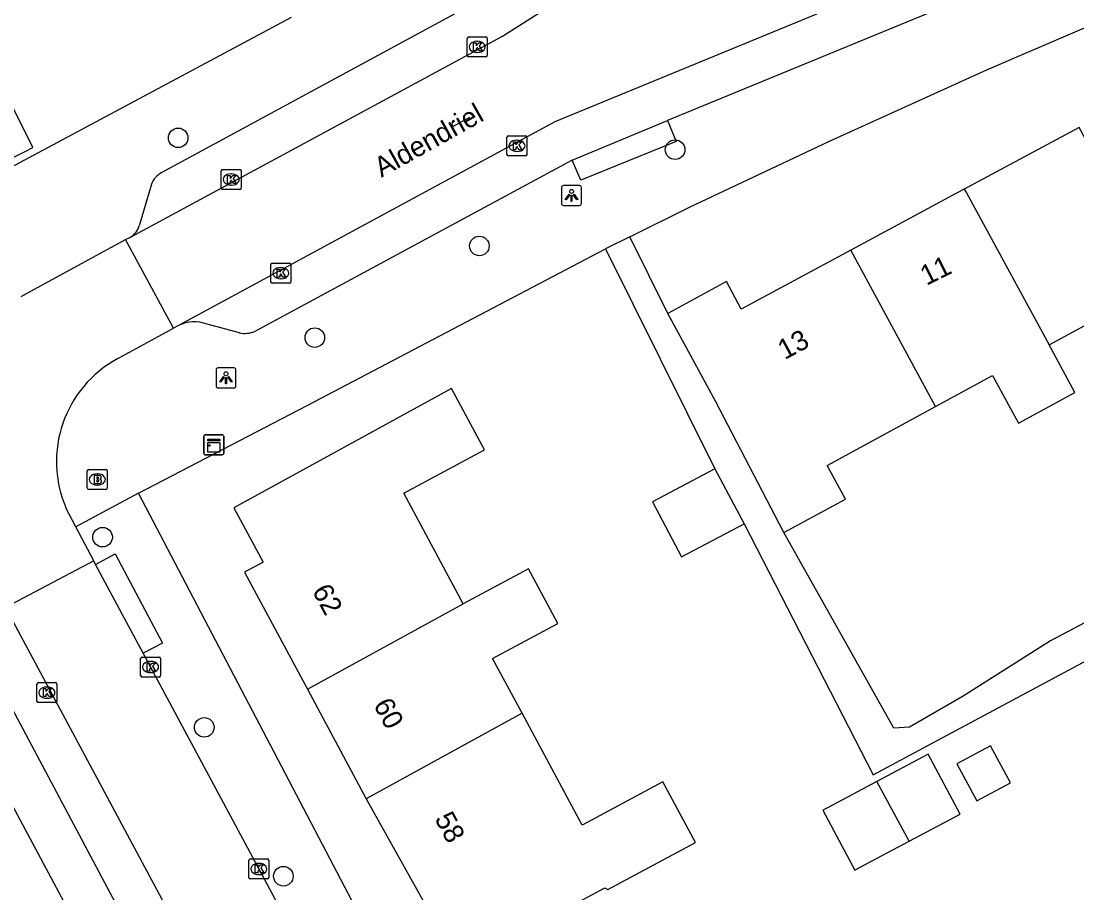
# Model space of a CAD drawing. Extents: x 157793 to 159380, y 380882 to 382313.
# Drawn here: x 158841.7 to 158894.5, y 381715 to 381758.6 of the extents above; entities that cross this region are included whole.
import ezdxf

# ---------------------------------------------------------------- set-up
doc = ezdxf.new("R2010")
doc.units = 0
for name, color, linetype in [('IMGEO_Boom', 7, 'Continuous'), ('IMGEO_Brandkraan', 7, 'Continuous'), ('IMGEO_Damwand', 7, 'Continuous'), ('IMGEO_Kast', 7, 'Continuous'), ('IMGEO_Kolk', 7, 'Continuous'), ('IMGEO_Lichtpunt', 7, 'Continuous'), ('IMGEO_Openbare_ruimte_label', 7, 'Continuous'), ('IMGEO_Pand', 7, 'Continuous'), ('IMGEO_Pand_nummerreeks', 7, 'Continuous'), ('IMGEO_Rijbaan_lokaal_open', 7, 'Continuous'), ('IMGEO_Voetpad_open', 7, 'Continuous')]:
    doc.layers.add(name, color=color, linetype=linetype)

msp = doc.modelspace()

# ---------------------------------------------------------------- linework, layer by layer
at = {"layer": 'IMGEO_Boom'}
for centre in [(158849.564, 381752.752), (158874.391, 381752.162), (158864.614, 381747.35), (158856.39, 381742.768), (158845.788, 381732.793), (158850.867, 381723.286), (158854.821, 381715.844)]:
    msp.add_circle(centre, 0.489, dxfattribs=at)
at = {"layer": 'IMGEO_Brandkraan'}
for p, q in [((158845.024, 381735.251), (158845.024, 381736.103)), ((158845.099, 381736.177), (158845.951, 381736.177)), ((158845.512, 381735.957), (158845.537, 381735.957)), ((158846.025, 381736.103), (158846.025, 381735.251)), ((158845.951, 381735.177), (158845.099, 381735.177)), ((158845.535, 381735.397), (158845.51, 381735.397))]:
    msp.add_line(p, q, dxfattribs=at)
for points in [[(158845.024, 381735.251), (158845.024, 381736.103)], [(158845.099, 381736.177), (158845.951, 381736.177)], [(158845.372, 381735.877), (158845.372, 381735.477), (158845.585, 381735.477)], [(158845.603, 381735.877), (158845.372, 381735.877)], [(158845.551, 381735.796), (158845.497, 381735.796), (158845.497, 381735.72)], [(158845.497, 381735.72), (158845.55, 381735.72)], [(158846.025, 381736.103), (158846.025, 381735.251)], [(158845.951, 381735.177), (158845.099, 381735.177)], [(158845.559, 381735.644), (158845.497, 381735.644), (158845.497, 381735.563)], [(158845.497, 381735.563), (158845.559, 381735.563)]]:
    msp.add_lwpolyline(points, dxfattribs=at)
for centre, radius, start, end in [((158845.101, 381736.101), 0.0765, 91.552, 178.448), ((158845.101, 381736.101), 0.0765, 91.552, 178.448), ((158845.552, 381735.758), 0.0379, 267.8285, 90.9355), ((158845.607, 381735.732), 0.145, 59.4692, 91.5367), ((158845.632, 381735.779), 0.0922, 285.5137, 58.1501), ((158845.637, 381735.587), 0.105, 301.3115, 78.989), ((158845.949, 381736.101), 0.0765, 1.552, 88.448), ((158845.949, 381736.101), 0.0765, 1.552, 88.448), ((158845.101, 381735.253), 0.0765, 181.552, 268.448), ((158845.101, 381735.253), 0.0765, 181.552, 268.448), ((158845.56, 381735.603), 0.0404, 269.8759, 90.5077), ((158845.591, 381735.728), 0.251, 268.6676, 293.5347), ((158845.949, 381735.253), 0.0765, 271.552, 358.448), ((158845.949, 381735.253), 0.0765, 271.552, 358.448)]:
    msp.add_arc(centre, radius, start, end, dxfattribs=at)
for centre, major_axis, ratio, start_param, end_param in [((158845.511, 381735.677), (-0.387, 0.002), 0.722429, 4.712389, 7.853982), ((158845.536, 381735.677), (-0.39, 0.002), 0.717154, 1.570796, 4.712389)]:
    msp.add_ellipse(centre, major_axis=major_axis, ratio=ratio, start_param=start_param, end_param=end_param, dxfattribs=at)
at = {"layer": 'IMGEO_Damwand'}
msp.add_lwpolyline([(158863.257, 381753.302), (158864.13, 381753.79)], dxfattribs=at)
at = {"layer": 'IMGEO_Kast'}
for p, q in [((158850.845, 381736.984), (158850.845, 381737.825)), ((158850.845, 381737.825), (158850.845, 381736.984)), ((158850.92, 381737.909), (158851.761, 381737.909)), ((158851.761, 381737.909), (158850.92, 381737.909)), ((158851.845, 381737.834), (158851.845, 381736.993)), ((158851.845, 381736.993), (158851.845, 381737.834)), ((158851.77, 381736.909), (158850.929, 381736.909)), ((158850.929, 381736.909), (158851.77, 381736.909))]:
    msp.add_line(p, q, dxfattribs=at)
for points in [[(158851.04, 381737.699), (158851.64, 381737.699), (158851.64, 381737.614), (158851.04, 381737.614), (158851.04, 381737.699)], [(158851.04, 381737.524), (158851.64, 381737.524), (158851.64, 381737.035), (158851.04, 381737.035), (158851.04, 381737.524)]]:
    msp.add_lwpolyline(points, dxfattribs=at)
msp.add_circle((158851.124, 381737.373), 0.0377, dxfattribs=at)
for centre, start, end in [((158850.923, 381737.831), 92.4484, 184.2845), ((158850.923, 381737.831), 92.4484, 184.2845), ((158851.767, 381737.831), 2.4484, 94.2845), ((158851.767, 381737.831), 2.4484, 94.2845), ((158850.923, 381736.987), 182.4484, 274.2845), ((158850.923, 381736.987), 182.4484, 274.2845), ((158851.767, 381736.987), 272.4484, 4.2845), ((158851.767, 381736.987), 272.4484, 4.2845)]:
    msp.add_arc(centre, 0.0779, start, end, dxfattribs=at)
at = {"layer": 'IMGEO_Kolk'}
for p, q in [((158864.005, 381756.872), (158864.005, 381757.724)), ((158864.08, 381757.798), (158864.932, 381757.798)), ((158864.493, 381757.578), (158864.518, 381757.578)), ((158865.006, 381757.724), (158865.006, 381756.872)), ((158864.932, 381756.798), (158864.08, 381756.798)), ((158864.516, 381757.018), (158864.491, 381757.018)), ((158865.991, 381751.928), (158865.991, 381752.78)), ((158866.066, 381752.854), (158866.918, 381752.854)), ((158866.479, 381752.634), (158866.504, 381752.634)), ((158866.992, 381752.78), (158866.992, 381751.928)), ((158866.502, 381752.074), (158866.477, 381752.074)), ((158866.918, 381751.854), (158866.066, 381751.854)), ((158851.716, 381750.245), (158851.716, 381751.097)), ((158851.791, 381751.171), (158852.643, 381751.171)), ((158852.717, 381751.097), (158852.717, 381750.245)), ((158852.204, 381750.951), (158852.229, 381750.951)), ((158852.643, 381750.171), (158851.791, 381750.171)), ((158852.227, 381750.391), (158852.202, 381750.391)), ((158854.193, 381745.563), (158854.193, 381746.415)), ((158854.268, 381746.489), (158855.12, 381746.489)), ((158854.681, 381746.269), (158854.706, 381746.269)), ((158855.194, 381746.415), (158855.194, 381745.563)), ((158854.704, 381745.709), (158854.679, 381745.709)), ((158855.12, 381745.489), (158854.268, 381745.489)), ((158847.687, 381725.875), (158847.687, 381726.727)), ((158847.762, 381726.801), (158848.614, 381726.801)), ((158848.688, 381726.727), (158848.688, 381725.875)), ((158848.175, 381726.581), (158848.2, 381726.581)), ((158848.614, 381725.801), (158847.762, 381725.801)), ((158848.198, 381726.021), (158848.173, 381726.021)), ((158842.507, 381724.596), (158842.507, 381725.448)), ((158842.582, 381725.522), (158843.434, 381725.522)), ((158842.995, 381725.302), (158843.02, 381725.302)), ((158843.508, 381725.448), (158843.508, 381724.596)), ((158843.018, 381724.742), (158842.993, 381724.742)), ((158843.434, 381724.522), (158842.582, 381724.522)), ((158853.171, 381716.707), (158854.023, 381716.707)), ((158853.096, 381715.781), (158853.096, 381716.633)), ((158853.584, 381716.487), (158853.609, 381716.487)), ((158854.097, 381716.633), (158854.097, 381715.781)), ((158854.023, 381715.707), (158853.171, 381715.707)), ((158853.607, 381715.927), (158853.582, 381715.927))]:
    msp.add_line(p, q, dxfattribs=at)
for points in [[(158864.005, 381756.872), (158864.005, 381757.724)], [(158864.08, 381757.798), (158864.932, 381757.798)], [(158864.326, 381757.498), (158864.449, 381757.498), (158864.449, 381757.347), (158864.579, 381757.498), (158864.743, 381757.498), (158864.597, 381757.347), (158864.75, 381757.098), (158864.598, 381757.098), (158864.513, 381757.262), (158864.449, 381757.195), (158864.449, 381757.098), (158864.326, 381757.098), (158864.326, 381757.498)], [(158865.006, 381757.724), (158865.006, 381756.872)], [(158864.932, 381756.798), (158864.08, 381756.798)], [(158865.991, 381751.928), (158865.991, 381752.78)], [(158866.066, 381752.854), (158866.918, 381752.854)], [(158866.992, 381752.78), (158866.992, 381751.928)], [(158866.312, 381752.554), (158866.435, 381752.554), (158866.435, 381752.403), (158866.565, 381752.554), (158866.729, 381752.554), (158866.583, 381752.403), (158866.736, 381752.154), (158866.584, 381752.154), (158866.499, 381752.318), (158866.435, 381752.251), (158866.435, 381752.154), (158866.312, 381752.154), (158866.312, 381752.554)], [(158866.918, 381751.854), (158866.066, 381751.854)], [(158851.716, 381750.245), (158851.716, 381751.097)], [(158851.791, 381751.171), (158852.643, 381751.171)], [(158852.717, 381751.097), (158852.717, 381750.245)], [(158852.037, 381750.871), (158852.16, 381750.871), (158852.16, 381750.72), (158852.29, 381750.871), (158852.454, 381750.871), (158852.308, 381750.72), (158852.461, 381750.471), (158852.309, 381750.471), (158852.224, 381750.635), (158852.16, 381750.568), (158852.16, 381750.471), (158852.037, 381750.471), (158852.037, 381750.871)], [(158852.643, 381750.171), (158851.791, 381750.171)], [(158854.193, 381745.563), (158854.193, 381746.415)], [(158854.268, 381746.489), (158855.12, 381746.489)], [(158855.194, 381746.415), (158855.194, 381745.563)], [(158854.514, 381746.189), (158854.637, 381746.189), (158854.637, 381746.038), (158854.767, 381746.189), (158854.931, 381746.189), (158854.785, 381746.038), (158854.938, 381745.789), (158854.786, 381745.789), (158854.701, 381745.953), (158854.637, 381745.886), (158854.637, 381745.789), (158854.514, 381745.789), (158854.514, 381746.189)], [(158855.12, 381745.489), (158854.268, 381745.489)], [(158847.687, 381725.875), (158847.687, 381726.727)], [(158847.762, 381726.801), (158848.614, 381726.801)], [(158848.688, 381726.727), (158848.688, 381725.875)], [(158848.008, 381726.501), (158848.131, 381726.501), (158848.131, 381726.35), (158848.261, 381726.501), (158848.425, 381726.501), (158848.279, 381726.35), (158848.432, 381726.101), (158848.28, 381726.101), (158848.195, 381726.265), (158848.131, 381726.198), (158848.131, 381726.101), (158848.008, 381726.101), (158848.008, 381726.501)], [(158848.614, 381725.801), (158847.762, 381725.801)], [(158842.507, 381724.596), (158842.507, 381725.448)], [(158842.582, 381725.522), (158843.434, 381725.522)], [(158842.828, 381725.222), (158842.951, 381725.222), (158842.951, 381725.071), (158843.081, 381725.222), (158843.245, 381725.222), (158843.099, 381725.071), (158843.252, 381724.822), (158843.1, 381724.822), (158843.015, 381724.986), (158842.951, 381724.919), (158842.951, 381724.822), (158842.828, 381724.822), (158842.828, 381725.222)], [(158843.508, 381725.448), (158843.508, 381724.596)], [(158843.434, 381724.522), (158842.582, 381724.522)], [(158853.171, 381716.707), (158854.023, 381716.707)], [(158853.096, 381715.781), (158853.096, 381716.633)], [(158853.417, 381716.407), (158853.54, 381716.407), (158853.54, 381716.256), (158853.67, 381716.407), (158853.834, 381716.407), (158853.688, 381716.256), (158853.841, 381716.007), (158853.689, 381716.007), (158853.604, 381716.171), (158853.54, 381716.104), (158853.54, 381716.007), (158853.417, 381716.007), (158853.417, 381716.407)], [(158854.097, 381716.633), (158854.097, 381715.781)], [(158854.023, 381715.707), (158853.171, 381715.707)]]:
    msp.add_lwpolyline(points, dxfattribs=at)
for centre, start, end in [((158864.082, 381757.722), 91.552, 178.448), ((158864.082, 381757.722), 91.552, 178.448), ((158864.93, 381757.722), 1.552, 88.448), ((158864.93, 381757.722), 1.552, 88.448), ((158864.082, 381756.874), 181.552, 268.448), ((158864.082, 381756.874), 181.552, 268.448), ((158864.93, 381756.874), 271.552, 358.448), ((158864.93, 381756.874), 271.552, 358.448), ((158866.068, 381752.778), 91.552, 178.448), ((158866.068, 381752.778), 91.552, 178.448), ((158866.916, 381752.778), 1.552, 88.448), ((158866.916, 381752.778), 1.552, 88.448), ((158866.068, 381751.93), 181.552, 268.448), ((158866.068, 381751.93), 181.552, 268.448), ((158866.916, 381751.93), 271.552, 358.448), ((158866.916, 381751.93), 271.552, 358.448), ((158851.793, 381751.095), 91.552, 178.448), ((158851.793, 381751.095), 91.552, 178.448), ((158852.641, 381751.095), 1.552, 88.448), ((158852.641, 381751.095), 1.552, 88.448), ((158851.793, 381750.247), 181.552, 268.448), ((158851.793, 381750.247), 181.552, 268.448), ((158852.641, 381750.247), 271.552, 358.448), ((158852.641, 381750.247), 271.552, 358.448), ((158854.27, 381746.413), 91.552, 178.448), ((158854.27, 381746.413), 91.552, 178.448), ((158855.118, 381746.413), 1.552, 88.448), ((158855.118, 381746.413), 1.552, 88.448), ((158854.27, 381745.565), 181.552, 268.448), ((158854.27, 381745.565), 181.552, 268.448), ((158855.118, 381745.565), 271.552, 358.448), ((158855.118, 381745.565), 271.552, 358.448), ((158847.764, 381726.725), 91.552, 178.448), ((158847.764, 381726.725), 91.552, 178.448), ((158848.612, 381726.725), 1.552, 88.448), ((158848.612, 381726.725), 1.552, 88.448), ((158847.764, 381725.877), 181.552, 268.448), ((158847.764, 381725.877), 181.552, 268.448), ((158848.612, 381725.877), 271.552, 358.448), ((158848.612, 381725.877), 271.552, 358.448), ((158842.584, 381725.446), 91.552, 178.448), ((158842.584, 381725.446), 91.552, 178.448), ((158843.432, 381725.446), 1.552, 88.448), ((158843.432, 381725.446), 1.552, 88.448), ((158842.584, 381724.598), 181.552, 268.448), ((158842.584, 381724.598), 181.552, 268.448), ((158843.432, 381724.598), 271.552, 358.448), ((158843.432, 381724.598), 271.552, 358.448), ((158853.173, 381716.631), 91.552, 178.448), ((158853.173, 381716.631), 91.552, 178.448), ((158854.021, 381716.631), 1.552, 88.448), ((158854.021, 381716.631), 1.552, 88.448), ((158853.173, 381715.783), 181.552, 268.448), ((158853.173, 381715.783), 181.552, 268.448), ((158854.021, 381715.783), 271.552, 358.448), ((158854.021, 381715.783), 271.552, 358.448)]:
    msp.add_arc(centre, 0.0765, start, end, dxfattribs=at)
for centre, major_axis, ratio, start_param, end_param in [((158864.492, 381757.298), (-0.387, 0.002), 0.722429, 4.712389, 7.853982), ((158864.517, 381757.298), (-0.39, 0.002), 0.717154, 1.570796, 4.712389), ((158866.478, 381752.354), (-0.387, 0.002), 0.722429, 4.712389, 7.853982), ((158866.503, 381752.354), (-0.39, 0.002), 0.717154, 1.570796, 4.712389), ((158852.203, 381750.671), (-0.387, 0.002), 0.722429, 4.712389, 7.853982), ((158852.228, 381750.671), (-0.39, 0.002), 0.717154, 1.570796, 4.712389), ((158854.68, 381745.989), (-0.387, 0.002), 0.722429, 4.712389, 7.853982), ((158854.705, 381745.989), (-0.39, 0.002), 0.717154, 1.570796, 4.712389), ((158848.174, 381726.301), (-0.387, 0.002), 0.722429, 4.712389, 7.853982), ((158848.199, 381726.301), (-0.39, 0.002), 0.717154, 1.570796, 4.712389), ((158842.994, 381725.022), (-0.387, 0.002), 0.722429, 4.712389, 7.853982), ((158843.019, 381725.022), (-0.39, 0.002), 0.717154, 1.570796, 4.712389), ((158853.583, 381716.207), (-0.387, 0.002), 0.722429, 4.712389, 7.853982), ((158853.608, 381716.207), (-0.39, 0.002), 0.717154, 1.570796, 4.712389)]:
    msp.add_ellipse(centre, major_axis=major_axis, ratio=ratio, start_param=start_param, end_param=end_param, dxfattribs=at)
at = {"layer": 'IMGEO_Lichtpunt'}
for p, q in [((158868.717, 381750.274), (158868.717, 381749.467)), ((158868.717, 381750.274), (158868.717, 381749.467)), ((158869.619, 381750.369), (158868.811, 381750.369)), ((158869.619, 381750.369), (158868.811, 381750.369)), ((158869.713, 381749.467), (158869.713, 381750.274)), ((158869.713, 381749.467), (158869.713, 381750.274)), ((158868.811, 381749.373), (158869.619, 381749.373)), ((158868.811, 381749.373), (158869.619, 381749.373)), ((158851.457, 381741.159), (158851.457, 381740.352)), ((158851.457, 381741.159), (158851.457, 381740.352)), ((158852.359, 381741.254), (158851.551, 381741.254)), ((158852.359, 381741.254), (158851.551, 381741.254)), ((158852.453, 381740.352), (158852.453, 381741.159)), ((158852.453, 381740.352), (158852.453, 381741.159)), ((158851.551, 381740.258), (158852.359, 381740.258)), ((158851.551, 381740.258), (158852.359, 381740.258))]:
    msp.add_line(p, q, dxfattribs=at)
for points in [[(158869.091, 381749.938), (158869.13, 381749.91), (158868.942, 381749.648), (158868.904, 381749.675), (158869.091, 381749.938)], [(158869.303, 381749.91), (158869.341, 381749.937), (158869.528, 381749.675), (158869.489, 381749.647), (158869.303, 381749.91)], [(158869.193, 381749.89), (158869.24, 381749.89), (158869.24, 381749.568), (158869.193, 381749.568), (158869.193, 381749.89)], [(158851.831, 381740.823), (158851.87, 381740.795), (158851.682, 381740.533), (158851.644, 381740.56), (158851.831, 381740.823)], [(158851.933, 381740.775), (158851.98, 381740.775), (158851.98, 381740.453), (158851.933, 381740.453), (158851.933, 381740.775)], [(158852.043, 381740.795), (158852.081, 381740.822), (158852.268, 381740.56), (158852.229, 381740.532), (158852.043, 381740.795)]]:
    msp.add_lwpolyline(points, dxfattribs=at)
for centre in [(158869.216, 381750.072), (158851.956, 381740.957)]:
    msp.add_circle(centre, 0.0994, dxfattribs=at)
for centre, start, end in [((158868.811, 381750.274), 90, 180), ((158868.811, 381750.274), 90, 180), ((158869.619, 381750.274), 0, 90), ((158869.619, 381750.274), 0, 90), ((158868.811, 381749.467), 180, 270), ((158868.811, 381749.467), 180, 270), ((158869.619, 381749.467), 270, 0), ((158869.619, 381749.467), 270, 360), ((158851.551, 381741.159), 90, 180), ((158851.551, 381741.159), 90, 180), ((158852.359, 381741.159), 0, 90), ((158852.359, 381741.159), 0, 90), ((158851.551, 381740.352), 180, 270), ((158851.551, 381740.352), 180, 270), ((158852.359, 381740.352), 270, 0), ((158852.359, 381740.352), 270, 360)]:
    msp.add_arc(centre, 0.0946, start, end, dxfattribs=at)
at = {"layer": 'IMGEO_Pand'}
for points in [[(158841.912, 381752.075), (158842.304, 381752.269), (158841.109, 381754.683), (158840.717, 381754.489), (158838.139, 381753.213), (158839.354, 381750.809), (158841.912, 381752.075)], [(158897.786, 381753.728), (158895.12, 381752.281), (158894.58, 381753.275), (158888.84, 381750.189)], [(158888.84, 381750.189), (158888.488, 381750), (158883.164, 381747.138)], [(158888.84, 381750.189), (158888.943, 381750), (158893.073, 381742.399)], [(158883.164, 381747.138), (158877.694, 381744.197), (158876.952, 381745.565), (158874.026, 381743.977)], [(158887.408, 381739.325), (158883.164, 381747.138)], [(158893.073, 381742.399), (158898.42, 381745.301), (158899.424, 381743.452), (158902.471, 381745.105)], [(158879.83, 381733.029), (158876.41, 381739.583), (158874.026, 381743.977)], [(158887.408, 381739.325), (158890.254, 381740.87), (158891.542, 381738.496), (158894.361, 381740.026), (158893.073, 381742.399)], [(158863.81, 381729.462), (158860.842, 381734.988), (158864.872, 381737.153), (158863.219, 381740.23), (158852.351, 381734.266), (158853.816, 381731.538), (158852.882, 381731.036), (158856.022, 381725.189)], [(158879.83, 381733.029), (158882.898, 381734.694), (158881.982, 381736.381), (158887.408, 381739.325)], [(158876.381, 381736.205), (158873.262, 381734.551), (158874.719, 381731.803), (158877.837, 381733.457)], [(158876.381, 381736.205), (158877.837, 381733.457)], [(158866.746, 381723.994), (158865.276, 381726.731), (158868.536, 381728.481), (158867.07, 381731.212), (158863.81, 381729.462)], [(158856.022, 381725.189), (158863.81, 381729.462)], [(158856.022, 381725.189), (158858.959, 381719.721)], [(158866.746, 381723.994), (158858.959, 381719.721)], [(158864.525, 381711.856), (158868.93, 381714.222), (158870.881, 381715.27), (158871.035, 381715.174), (158875.415, 381717.527), (158873.786, 381720.56), (158869.753, 381718.395), (158866.746, 381723.994)], [(158888.471, 381721.467), (158889.459, 381719.611), (158891.141, 381720.507), (158890.152, 381722.363), (158888.471, 381721.467)], [(158886.081, 381717.59), (158888.637, 381718.953), (158887.041, 381721.949), (158884.465, 381720.576)], [(158884.465, 381720.576), (158882.046, 381719.287), (158881.779, 381719.145), (158883.376, 381716.148), (158883.643, 381716.29), (158886.081, 381717.59)], [(158886.081, 381717.59), (158884.465, 381720.576)], [(158858.959, 381719.721), (158862.127, 381714.047)]]:
    msp.add_lwpolyline(points, dxfattribs=at)
at = {"layer": 'IMGEO_Rijbaan_lokaal_open'}
for points in [[(158847.176, 381747.78), (158865.775, 381757.842), (158895.936, 381777.014)], [(158901.134, 381767.05), (158868.379, 381753.555), (158849.581, 381743.369)], [(158841.715, 381744.816), (158841.842, 381744.884), (158846.937, 381747.677)], [(158846.937, 381747.677), (158847.176, 381747.78)], [(158849.331, 381743.238), (158846.937, 381747.677)], [(158846.548, 381741.723), (158849.331, 381743.238)], [(158849.581, 381743.369), (158849.331, 381743.238)], [(158844.454, 381733.312), (158843.975, 381734.223)], [(158845.352, 381731.605), (158844.454, 381733.312)], [(158845.352, 381731.605), (158840.943, 381729.279)], [(158845.438, 381731.421), (158845.352, 381731.605)], [(158847.812, 381726.989), (158845.438, 381731.421)], [(158840.943, 381729.279), (158850.729, 381710.995)], [(158856.098, 381711.565), (158847.812, 381726.989)]]:
    msp.add_lwpolyline(points, dxfattribs=at)
msp.add_arc((158849.342, 381736.573), 5.859, 118.4828, 203.6465, dxfattribs=at)
at = {"layer": 'IMGEO_Voetpad_open'}
for points in [[(158892.46, 381777.278), (158864.588, 381759.595), (158848.747, 381751.013)], [(158872.126, 381747.8), (158875.104, 381749.28), (158882.109, 381752.589), (158890.005, 381756.164), (158906.089, 381763.104), (158909.852, 381764.498), (158915.817, 381766.31), (158915.739, 381766.578), (158921.958, 381768.02)], [(158890.137, 381760.262), (158874.015, 381753.612)], [(158855.214, 381758.764), (158825.906, 381743.093), (158820.244, 381740.111)], [(158874.015, 381753.612), (158874.444, 381752.574), (158869.689, 381750.64), (158869.252, 381751.635)], [(158869.252, 381751.635), (158874.015, 381753.612)], [(158869.252, 381751.635), (158853.39, 381743.071)], [(158848.232, 381750.43), (158847.611, 381748.347)], [(158872.126, 381747.8), (158870.917, 381747.199)], [(158874.026, 381743.977), (158872.126, 381747.8)], [(158847.586, 381734.987), (158856.007, 381739.369), (158870.595, 381747.039), (158870.917, 381747.199)], [(158870.917, 381747.199), (158876.381, 381736.205)], [(158852.629, 381743.001), (158851.007, 381743.437)], [(158877.837, 381733.457), (158884.281, 381720.916), (158887.261, 381722.504), (158895.949, 381727.159), (158898.063, 381728.301), (158901.168, 381729.976), (158911.204, 381735.154), (158910.47, 381736.576), (158910.357, 381736.517)], [(158847.586, 381734.987), (158844.454, 381733.312)], [(158862.127, 381714.047), (158859.346, 381712.539), (158847.586, 381734.987)], [(158897.008, 381729.494), (158894.972, 381728.369), (158894.882, 381728.533), (158893.139, 381727.611), (158888.791, 381724.843), (158886.103, 381723.292), (158885.318, 381723.238), (158879.83, 381733.029)], [(158845.438, 381731.421), (158846.416, 381731.96), (158848.789, 381727.492), (158847.812, 381726.989)], [(158850.132, 381711.519), (158847.929, 381712.179), (158847.457, 381712.601), (158840.403, 381725.825), (158840.317, 381726.473), (158840.827, 381728.951)], [(158836.217, 381728.81), (158850.685, 381701.78), (158851.753, 381702.346), (158864.333, 381678.872), (158862.924, 381676.123)]]:
    msp.add_lwpolyline(points, dxfattribs=at)
for centre, radius, start, end in [((158849.174, 381750.117), 0.993, 115.482, 161.6057), ((158846.711, 381748.587), 0.931, 299.9338, 345.0757), ((158850.37, 381741.818), 1.74, 68.5098, 116.9504), ((158852.881, 381744.43), 1.451, 259.9925, 290.5185)]:
    msp.add_arc(centre, radius, start, end, dxfattribs=at)

# ---------------------------------------------------------------- texts
at = {"layer": 'IMGEO_Openbare_ruimte_label'}
msp.add_text('Aldendriel', height=1, rotation=29.2048, dxfattribs=at).set_placement((158859.719, 381750.751))
at = {"layer": 'IMGEO_Pand_nummerreeks'}
for s, rotation, p in [('11', 26.3465, (158886.953, 381745.354)), ('13', 28.2644, (158879.869, 381741.642)), ('62', 298.2387, (158856.238, 381730.112)), ('60', 298.2387, (158859.298, 381724.414)), ('58', 298.2387, (158862.355, 381718.721))]:
    msp.add_text(s, height=1, rotation=rotation, dxfattribs=at).set_placement(p)

doc.saveas('drawing.dxf')
